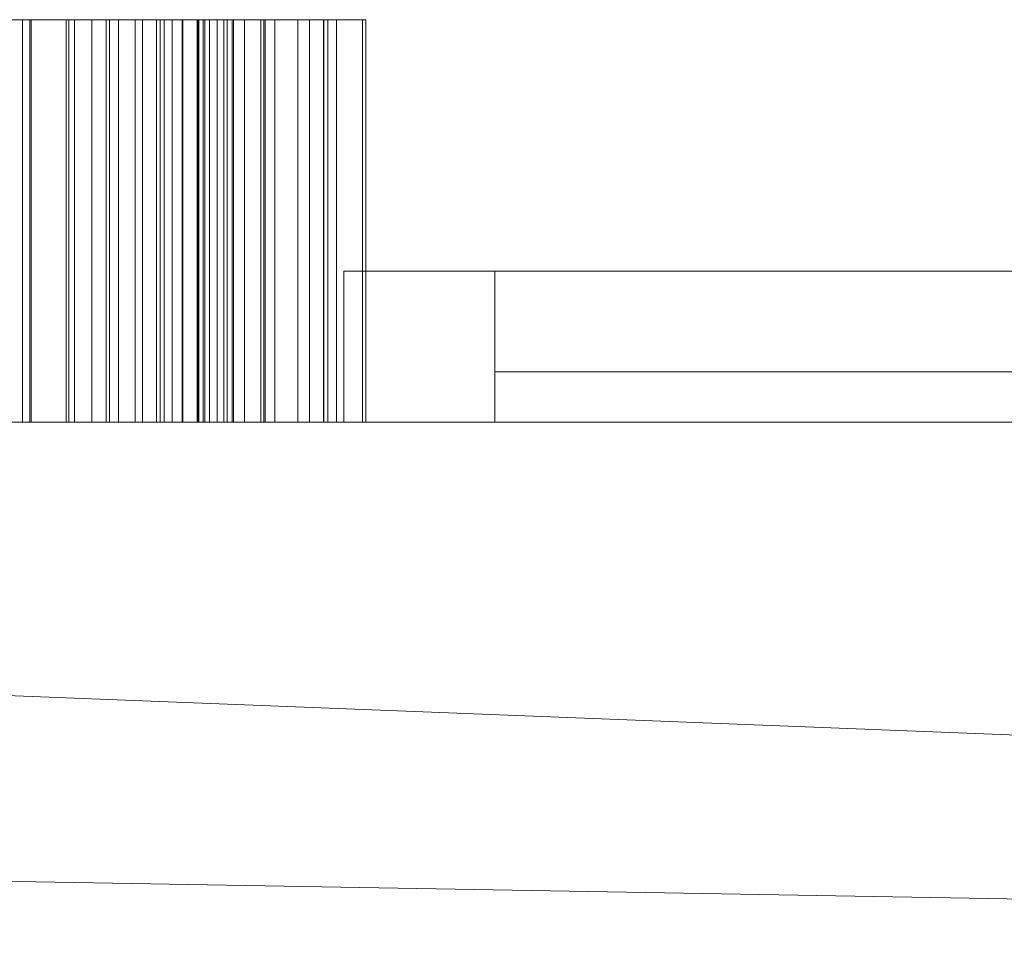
# Model space of a CAD drawing. Header units: inches. Extents: x 15 to 638, y -384 to 556.
# Tile 926 of 1056: x 298.78 to 308.56, y 450.35 to 459.5. Entities that reach past the tile are written whole.
import ezdxf

# ---------------------------------------------------------------- set-up
doc = ezdxf.new("R2010")
doc.units = ezdxf.units.IN
doc.header["$MEASUREMENT"] = 0
for name, color, linetype, lineweight in [('A-GENM', 13, 'Continuous', 9), ('A-WALL', 90, 'Continuous', 9), ('M-EQPM', 90, 'Continuous', 9)]:
    doc.layers.add(name, color=color, linetype=linetype, lineweight=lineweight)

# ---------------------------------------------------------------- blocks, each defined once
blk = doc.blocks.new('Exhaust Vent - Exhaust Vent-5532712-_3D_')
at = {"layer": 'M-EQPM'}
mesh = blk.add_polyface(dxfattribs=at)
corners = [(-7.8206, 7.25, 77.5), (7.1794, 7.25, 77.5), (7.1794, 7.25, 70.5), (-7.8206, 7.25, 70.5), (5.6794, 7.25, 76), (-6.3206, 7.25, 76), (-6.3206, 7.25, 72), (5.6794, 7.25, 72)]
mesh.append_faces([[corners[k] for k in face] for face in [(3, 6, 7, 2), (2, 7, 4, 1)]], dxfattribs={"vtx0": -1, "vtx2": -1})
mesh.append_faces([[corners[k] for k in face] for face in [(5, 6, 3, 0), (4, 5, 0, 1)]], dxfattribs={"vtx1": -1, "vtx3": -1})
mesh = blk.add_polyface(dxfattribs=at)
corners = [(-7.8206, 5.75, 77.5), (-7.8206, 7.25, 77.5), (-7.8206, 7.25, 70.5), (-7.8206, 5.75, 70.5)]
mesh.append_faces([[corners[k] for k in face] for face in [(0, 1, 2, 3)]])
mesh = blk.add_polyface(dxfattribs=at)
corners = [(-7.8206, 5.75, 70.5), (-7.8206, 7.25, 70.5), (7.1794, 7.25, 70.5), (7.1794, 5.75, 70.5)]
mesh.append_faces([[corners[k] for k in face] for face in [(0, 1, 2, 3)]])
mesh = blk.add_polyface(dxfattribs=at)
corners = [(7.1794, 5.75, 77.5), (7.1794, 7.25, 77.5), (-7.8206, 7.25, 77.5), (-7.8206, 5.75, 77.5)]
mesh.append_faces([[corners[k] for k in face] for face in [(0, 1, 2, 3)]])
mesh = blk.add_polyface(dxfattribs=at)
corners = [(5.6794, 5.75, 72), (5.6794, 7.25, 72), (-6.3206, 7.25, 72), (-6.3206, 5.75, 72)]
mesh.append_faces([[corners[k] for k in face] for face in [(0, 1, 2, 3)]])
mesh = blk.add_polyface(dxfattribs=at)
corners = [(-6.3206, 5.75, 72), (-6.3206, 7.25, 72), (-6.3206, 7.25, 76), (-6.3206, 5.75, 76)]
mesh.append_faces([[corners[k] for k in face] for face in [(0, 1, 2, 3)]])
mesh = blk.add_polyface(dxfattribs=at)
corners = [(-6.3206, 5.75, 76), (-6.3206, 7.25, 76), (5.6794, 7.25, 76), (5.6794, 5.75, 76)]
mesh.append_faces([[corners[k] for k in face] for face in [(0, 1, 2, 3)]])
mesh = blk.add_polyface(dxfattribs=at)
corners = [(-6.3206, 6.25, 75.7333), (5.6794, 6.25, 75.7333), (5.6794, 6.25, 75.4667), (-6.3206, 6.25, 75.4667), (-6.3206, 6.25, 75.2), (5.6794, 6.25, 75.2), (5.6794, 6.25, 74.9333), (-6.3206, 6.25, 74.9333), (-6.3206, 6.25, 74.6667), (5.6794, 6.25, 74.6667), (5.6794, 6.25, 74.4), (-6.3206, 6.25, 74.4), (-6.3206, 6.25, 74.1333), (5.6794, 6.25, 74.1333), (5.6794, 6.25, 73.8667), (-6.3206, 6.25, 73.8667), (-6.3206, 6.25, 73.6), (5.6794, 6.25, 73.6), (5.6794, 6.25, 73.3333), (-6.3206, 6.25, 73.3333), (-6.3206, 6.25, 73.0667), (5.6794, 6.25, 73.0667), (5.6794, 6.25, 72.8), (-6.3206, 6.25, 72.8), (-6.3206, 6.25, 72.5333), (5.6794, 6.25, 72.5333), (5.6794, 6.25, 72.2667), (-6.3206, 6.25, 72.2667)]
mesh.append_faces([[corners[k] for k in face] for face in [(2, 3, 0, 1), (5, 6, 7, 4), (9, 10, 11, 8), (14, 15, 12, 13), (18, 19, 16, 17), (21, 22, 23, 20), (26, 27, 24, 25)]])
mesh = blk.add_polyface(dxfattribs=at)
corners = [(-6.3206, 5.75, 75.7333), (-6.3206, 6.25, 75.7333), (-6.3206, 6.25, 75.4667), (-6.3206, 5.75, 75.4667)]
mesh.append_faces([[corners[k] for k in face] for face in [(0, 1, 2, 3)]])
mesh = blk.add_polyface(dxfattribs=at)
corners = [(-6.3206, 5.75, 75.4667), (-6.3206, 6.25, 75.4667), (5.6794, 6.25, 75.4667), (5.6794, 5.75, 75.4667)]
mesh.append_faces([[corners[k] for k in face] for face in [(0, 1, 2, 3)]])
mesh = blk.add_polyface(dxfattribs=at)
corners = [(5.6794, 5.75, 75.7333), (5.6794, 6.25, 75.7333), (-6.3206, 6.25, 75.7333), (-6.3206, 5.75, 75.7333)]
mesh.append_faces([[corners[k] for k in face] for face in [(0, 1, 2, 3)]])
mesh = blk.add_polyface(dxfattribs=at)
corners = [(-6.3206, 5.75, 75.2), (-6.3206, 6.25, 75.2), (-6.3206, 6.25, 74.9333), (-6.3206, 5.75, 74.9333)]
mesh.append_faces([[corners[k] for k in face] for face in [(0, 1, 2, 3)]])
mesh = blk.add_polyface(dxfattribs=at)
corners = [(-6.3206, 5.75, 74.9333), (-6.3206, 6.25, 74.9333), (5.6794, 6.25, 74.9333), (5.6794, 5.75, 74.9333)]
mesh.append_faces([[corners[k] for k in face] for face in [(0, 1, 2, 3)]])
mesh = blk.add_polyface(dxfattribs=at)
corners = [(5.6794, 5.75, 75.2), (5.6794, 6.25, 75.2), (-6.3206, 6.25, 75.2), (-6.3206, 5.75, 75.2)]
mesh.append_faces([[corners[k] for k in face] for face in [(0, 1, 2, 3)]])
mesh = blk.add_polyface(dxfattribs=at)
corners = [(-6.3206, 5.75, 74.6667), (-6.3206, 6.25, 74.6667), (-6.3206, 6.25, 74.4), (-6.3206, 5.75, 74.4)]
mesh.append_faces([[corners[k] for k in face] for face in [(0, 1, 2, 3)]])
mesh = blk.add_polyface(dxfattribs=at)
corners = [(-6.3206, 5.75, 74.4), (-6.3206, 6.25, 74.4), (5.6794, 6.25, 74.4), (5.6794, 5.75, 74.4)]
mesh.append_faces([[corners[k] for k in face] for face in [(0, 1, 2, 3)]])
mesh = blk.add_polyface(dxfattribs=at)
corners = [(5.6794, 5.75, 74.6667), (5.6794, 6.25, 74.6667), (-6.3206, 6.25, 74.6667), (-6.3206, 5.75, 74.6667)]
mesh.append_faces([[corners[k] for k in face] for face in [(0, 1, 2, 3)]])
mesh = blk.add_polyface(dxfattribs=at)
corners = [(-6.3206, 5.75, 74.1333), (-6.3206, 6.25, 74.1333), (-6.3206, 6.25, 73.8667), (-6.3206, 5.75, 73.8667)]
mesh.append_faces([[corners[k] for k in face] for face in [(0, 1, 2, 3)]])
mesh = blk.add_polyface(dxfattribs=at)
corners = [(-6.3206, 5.75, 73.8667), (-6.3206, 6.25, 73.8667), (5.6794, 6.25, 73.8667), (5.6794, 5.75, 73.8667)]
mesh.append_faces([[corners[k] for k in face] for face in [(0, 1, 2, 3)]])
mesh = blk.add_polyface(dxfattribs=at)
corners = [(5.6794, 5.75, 74.1333), (5.6794, 6.25, 74.1333), (-6.3206, 6.25, 74.1333), (-6.3206, 5.75, 74.1333)]
mesh.append_faces([[corners[k] for k in face] for face in [(0, 1, 2, 3)]])
mesh = blk.add_polyface(dxfattribs=at)
corners = [(-6.3206, 5.75, 73.6), (-6.3206, 6.25, 73.6), (-6.3206, 6.25, 73.3333), (-6.3206, 5.75, 73.3333)]
mesh.append_faces([[corners[k] for k in face] for face in [(0, 1, 2, 3)]])
mesh = blk.add_polyface(dxfattribs=at)
corners = [(-6.3206, 5.75, 73.3333), (-6.3206, 6.25, 73.3333), (5.6794, 6.25, 73.3333), (5.6794, 5.75, 73.3333)]
mesh.append_faces([[corners[k] for k in face] for face in [(0, 1, 2, 3)]])
mesh = blk.add_polyface(dxfattribs=at)
corners = [(5.6794, 5.75, 73.6), (5.6794, 6.25, 73.6), (-6.3206, 6.25, 73.6), (-6.3206, 5.75, 73.6)]
mesh.append_faces([[corners[k] for k in face] for face in [(0, 1, 2, 3)]])
mesh = blk.add_polyface(dxfattribs=at)
corners = [(-6.3206, 5.75, 73.0667), (-6.3206, 6.25, 73.0667), (-6.3206, 6.25, 72.8), (-6.3206, 5.75, 72.8)]
mesh.append_faces([[corners[k] for k in face] for face in [(0, 1, 2, 3)]])
mesh = blk.add_polyface(dxfattribs=at)
corners = [(-6.3206, 5.75, 72.8), (-6.3206, 6.25, 72.8), (5.6794, 6.25, 72.8), (5.6794, 5.75, 72.8)]
mesh.append_faces([[corners[k] for k in face] for face in [(0, 1, 2, 3)]])
mesh = blk.add_polyface(dxfattribs=at)
corners = [(5.6794, 5.75, 73.0667), (5.6794, 6.25, 73.0667), (-6.3206, 6.25, 73.0667), (-6.3206, 5.75, 73.0667)]
mesh.append_faces([[corners[k] for k in face] for face in [(0, 1, 2, 3)]])
mesh = blk.add_polyface(dxfattribs=at)
corners = [(-6.3206, 5.75, 72.5333), (-6.3206, 6.25, 72.5333), (-6.3206, 6.25, 72.2667), (-6.3206, 5.75, 72.2667)]
mesh.append_faces([[corners[k] for k in face] for face in [(0, 1, 2, 3)]])
mesh = blk.add_polyface(dxfattribs=at)
corners = [(-6.3206, 5.75, 72.2667), (-6.3206, 6.25, 72.2667), (5.6794, 6.25, 72.2667), (5.6794, 5.75, 72.2667)]
mesh.append_faces([[corners[k] for k in face] for face in [(0, 1, 2, 3)]])
mesh = blk.add_polyface(dxfattribs=at)
corners = [(5.6794, 5.75, 72.5333), (5.6794, 6.25, 72.5333), (-6.3206, 6.25, 72.5333), (-6.3206, 5.75, 72.5333)]
mesh.append_faces([[corners[k] for k in face] for face in [(0, 1, 2, 3)]])
mesh = blk.add_polyface(dxfattribs=at)
corners = [(-7.8206, 5.75, 77.5), (-7.8206, 5.75, 70.5), (7.1794, 5.75, 70.5), (7.1794, 5.75, 77.5), (5.6794, 5.75, 76), (5.6794, 5.75, 72), (-6.3206, 5.75, 72), (-6.3206, 5.75, 76)]
mesh.append_faces([[corners[k] for k in face] for face in [(0, 7, 4, 3), (3, 4, 5, 2)]], dxfattribs={"vtx0": -1, "vtx2": -1})
mesh.append_faces([[corners[k] for k in face] for face in [(6, 7, 0, 1), (5, 6, 1, 2)]], dxfattribs={"vtx1": -1, "vtx3": -1})
mesh = blk.add_polyface(dxfattribs=at)
corners = [(-6.3206, 5.75, 75.7333), (-6.3206, 5.75, 75.4667), (5.6794, 5.75, 75.4667), (5.6794, 5.75, 75.7333), (-6.3206, 5.75, 75.2), (-6.3206, 5.75, 74.9333), (5.6794, 5.75, 74.9333), (5.6794, 5.75, 75.2), (-6.3206, 5.75, 74.6667), (-6.3206, 5.75, 74.4), (5.6794, 5.75, 74.4), (5.6794, 5.75, 74.6667), (-6.3206, 5.75, 74.1333), (-6.3206, 5.75, 73.8667), (5.6794, 5.75, 73.8667), (5.6794, 5.75, 74.1333), (-6.3206, 5.75, 73.6), (-6.3206, 5.75, 73.3333), (5.6794, 5.75, 73.3333), (5.6794, 5.75, 73.6), (-6.3206, 5.75, 73.0667), (-6.3206, 5.75, 72.8), (5.6794, 5.75, 72.8), (5.6794, 5.75, 73.0667), (-6.3206, 5.75, 72.5333), (-6.3206, 5.75, 72.2667), (5.6794, 5.75, 72.2667), (5.6794, 5.75, 72.5333)]
mesh.append_faces([[corners[k] for k in face] for face in [(3, 0, 1, 2), (6, 7, 4, 5), (10, 11, 8, 9), (15, 12, 13, 14), (18, 19, 16, 17), (23, 20, 21, 22), (27, 24, 25, 26)]])
blk = doc.blocks.new('Signage - Signage-5643857-_3D_')
at = {"layer": 'A-GENM'}
mesh = blk.add_polyface(dxfattribs=at)
corners = [(-6.9258, 6.2667, 4), (-7.2176, 5.7448, 4), (-7.1861, 5.1744, 4), (-6.7998, 4.6091, 4), (-6.3139, 4.2891, 4), (-5.8067, 4.247, 4), (-5.3925, 4.4702, 4), (-5.1743, 4.8544, 4), (-5.2162, 5.3281, 4), (-5.5538, 5.9332, 4), (-5.84, 6.5169, 4), (-5.7401, 6.7864, 4), (-5.3993, 6.8879, 4), (-4.9264, 6.5981, 4), (-4.6387, 6.1251, 4), (-4.7615, 5.7006, 4), (-4.4951, 5.4342, 4), (-4.2672, 5.8733, 4), (-4.325, 6.3775, 4), (-4.6704, 6.8748, 4), (-5.1379, 7.1971, 4), (-5.6204, 7.2541, 4), (-6.0142, 7.045, 4), (-6.2044, 6.7055, 4), (-6.1761, 6.2807, 4), (-5.8899, 5.7318, 4), (-5.6038, 5.2423, 4), (-5.5437, 4.9402, 4), (-5.6657, 4.7298, 4), (-5.9034, 4.6101, 4), (-6.2169, 4.6562, 4), (-6.5439, 4.8859, 4), (-6.7991, 5.2696, 4), (-6.8402, 5.6478, 4), (-6.6594, 6.0003, 4)]
mesh.append_faces([[corners[k] for k in face] for face in [(23, 11, 22)]], dxfattribs={"vtx0": -1, "vtx1": -1})
mesh.append_faces([[corners[k] for k in face] for face in [(24, 9, 10), (14, 17, 18, 13), (3, 31, 32), (8, 26, 27, 7)]], dxfattribs={"vtx0": -1, "vtx2": -1})
mesh.append_faces([[corners[k] for k in face] for face in [(13, 18, 19, 20)]], dxfattribs={"vtx0": -1, "vtx3": -1})
mesh.append_faces([[corners[k] for k in face] for face in [(25, 26, 9, 24), (1, 2, 33), (8, 9, 26)]], dxfattribs={"vtx1": -1, "vtx2": -1})
mesh.append_faces([[corners[k] for k in face] for face in [(11, 12, 21, 22), (12, 13, 20, 21), (23, 24, 10, 11), (2, 3, 32, 33), (30, 31, 3, 4), (6, 7, 27, 28), (4, 5, 29, 30), (5, 6, 28, 29)]], dxfattribs={"vtx1": -1, "vtx3": -1})
mesh.append_faces([[corners[k] for k in face] for face in [(15, 16, 17, 14), (34, 0, 1, 33)]], dxfattribs={"vtx2": -1})
mesh = blk.add_polyface(dxfattribs=at)
corners = [(-6.9258, 6.2667), (-6.6594, 6.0003), (-6.8402, 5.6478), (-6.7991, 5.2696), (-6.5439, 4.8859), (-6.2169, 4.6562), (-5.9034, 4.6101), (-5.6657, 4.7298), (-5.5437, 4.9402), (-5.6038, 5.2423), (-5.8899, 5.7318), (-6.1761, 6.2807), (-6.2044, 6.7055), (-6.0142, 7.045), (-5.6204, 7.2541), (-5.1379, 7.1971), (-4.6704, 6.8748), (-4.325, 6.3775), (-4.2672, 5.8733), (-4.4951, 5.4342), (-4.7615, 5.7006), (-4.6387, 6.1251), (-4.9264, 6.5981), (-5.3993, 6.8879), (-5.7401, 6.7864), (-5.84, 6.5169), (-5.5538, 5.9332), (-5.2162, 5.3281), (-5.1743, 4.8544), (-5.3925, 4.4702), (-5.8067, 4.247), (-6.3139, 4.2891), (-6.7998, 4.6091), (-7.1861, 5.1744), (-7.2176, 5.7448)]
mesh.append_faces([[corners[k] for k in face] for face in [(4, 32, 3), (34, 2, 33), (11, 26, 10)]], dxfattribs={"vtx0": -1, "vtx1": -1})
mesh.append_faces([[corners[k] for k in face] for face in [(3, 32, 33, 2), (32, 4, 5), (8, 28, 29, 7), (7, 29, 30), (24, 13, 14, 23), (23, 14, 15, 22), (22, 16, 17, 21), (21, 17, 18, 20)]], dxfattribs={"vtx0": -1, "vtx2": -1})
mesh.append_faces([[corners[k] for k in face] for face in [(19, 20, 18)]], dxfattribs={"vtx1": -1})
mesh.append_faces([[corners[k] for k in face] for face in [(15, 16, 22)]], dxfattribs={"vtx1": -1, "vtx2": -1})
mesh.append_faces([[corners[k] for k in face] for face in [(5, 6, 31, 32), (6, 7, 30, 31), (27, 28, 8, 9), (11, 12, 25, 26), (24, 25, 12, 13), (26, 27, 9, 10)]], dxfattribs={"vtx1": -1, "vtx3": -1})
mesh.append_faces([[corners[k] for k in face] for face in [(34, 0, 1, 2)]], dxfattribs={"vtx3": -1})
mesh = blk.add_polyface(dxfattribs=at)
corners = [(-5.6204, 7.2541, 4), (-5.6204, 7.2541), (-6.0142, 7.045), (-6.0142, 7.045, 4)]
mesh.append_faces([[corners[k] for k in face] for face in [(0, 1, 2, 3)]])
mesh = blk.add_polyface(dxfattribs=at)
corners = [(-5.1379, 7.1971, 4), (-5.1379, 7.1971), (-5.6204, 7.2541), (-5.6204, 7.2541, 4)]
mesh.append_faces([[corners[k] for k in face] for face in [(0, 1, 2, 3)]])
mesh = blk.add_polyface(dxfattribs=at)
corners = [(-4.6704, 6.8748, 4), (-4.6704, 6.8748), (-5.1379, 7.1971), (-5.1379, 7.1971, 4)]
mesh.append_faces([[corners[k] for k in face] for face in [(0, 1, 2, 3)]])
mesh = blk.add_polyface(dxfattribs=at)
corners = [(-6.0142, 7.045, 4), (-6.0142, 7.045), (-6.2044, 6.7055), (-6.2044, 6.7055, 4)]
mesh.append_faces([[corners[k] for k in face] for face in [(0, 1, 2, 3)]])
mesh = blk.add_polyface(dxfattribs=at)
corners = [(-5.7401, 6.7864, 4), (-5.7401, 6.7864), (-5.3993, 6.8879), (-5.3993, 6.8879, 4)]
mesh.append_faces([[corners[k] for k in face] for face in [(0, 1, 2, 3)]])
mesh = blk.add_polyface(dxfattribs=at)
corners = [(-5.3993, 6.8879, 4), (-5.3993, 6.8879), (-4.9264, 6.5981), (-4.9264, 6.5981, 4)]
mesh.append_faces([[corners[k] for k in face] for face in [(0, 1, 2, 3)]])
mesh = blk.add_polyface(dxfattribs=at)
corners = [(-4.325, 6.3775, 4), (-4.325, 6.3775), (-4.6704, 6.8748), (-4.6704, 6.8748, 4)]
mesh.append_faces([[corners[k] for k in face] for face in [(0, 1, 2, 3)]])
mesh = blk.add_polyface(dxfattribs=at)
corners = [(-5.84, 6.5169, 4), (-5.84, 6.5169), (-5.7401, 6.7864), (-5.7401, 6.7864, 4)]
mesh.append_faces([[corners[k] for k in face] for face in [(0, 1, 2, 3)]])
mesh = blk.add_polyface(dxfattribs=at)
corners = [(-6.2044, 6.7055, 4), (-6.2044, 6.7055), (-6.1761, 6.2807), (-6.1761, 6.2807, 4)]
mesh.append_faces([[corners[k] for k in face] for face in [(0, 1, 2, 3)]])
mesh = blk.add_polyface(dxfattribs=at)
corners = [(-4.9264, 6.5981, 4), (-4.9264, 6.5981), (-4.6387, 6.1251), (-4.6387, 6.1251, 4)]
mesh.append_faces([[corners[k] for k in face] for face in [(0, 1, 2, 3)]])
mesh = blk.add_polyface(dxfattribs=at)
corners = [(-5.5538, 5.9332, 4), (-5.5538, 5.9332), (-5.84, 6.5169), (-5.84, 6.5169, 4)]
mesh.append_faces([[corners[k] for k in face] for face in [(0, 1, 2, 3)]])
mesh = blk.add_polyface(dxfattribs=at)
corners = [(-4.2672, 5.8733, 4), (-4.2672, 5.8733), (-4.325, 6.3775), (-4.325, 6.3775, 4)]
mesh.append_faces([[corners[k] for k in face] for face in [(0, 1, 2, 3)]])
mesh = blk.add_polyface(dxfattribs=at)
corners = [(-6.9258, 6.2667, 4), (-6.9258, 6.2667), (-7.2176, 5.7448), (-7.2176, 5.7448, 4)]
mesh.append_faces([[corners[k] for k in face] for face in [(0, 1, 2, 3)]])
mesh = blk.add_polyface(dxfattribs=at)
corners = [(-6.6594, 6.0003, 4), (-6.6594, 6.0003), (-6.9258, 6.2667), (-6.9258, 6.2667, 4)]
mesh.append_faces([[corners[k] for k in face] for face in [(0, 1, 2, 3)]])
mesh = blk.add_polyface(dxfattribs=at)
corners = [(-6.1761, 6.2807, 4), (-6.1761, 6.2807), (-5.8899, 5.7318), (-5.8899, 5.7318, 4)]
mesh.append_faces([[corners[k] for k in face] for face in [(0, 1, 2, 3)]])
mesh = blk.add_polyface(dxfattribs=at)
corners = [(-4.6387, 6.1251, 4), (-4.6387, 6.1251), (-4.7615, 5.7006), (-4.7615, 5.7006, 4)]
mesh.append_faces([[corners[k] for k in face] for face in [(0, 1, 2, 3)]])
mesh = blk.add_polyface(dxfattribs=at)
corners = [(-6.8402, 5.6478, 4), (-6.8402, 5.6478), (-6.6594, 6.0003), (-6.6594, 6.0003, 4)]
mesh.append_faces([[corners[k] for k in face] for face in [(0, 1, 2, 3)]])
mesh = blk.add_polyface(dxfattribs=at)
corners = [(-5, 6, 4), (-5, -6, 4), (5, -6, 4), (5, 6, 4)]
mesh.append_faces([[corners[k] for k in face] for face in [(0, 1, 2, 3)]])
mesh = blk.add_polyface(dxfattribs=at)
corners = [(5, -6), (-5, -6), (-5, 6), (5, 6)]
mesh.append_faces([[corners[k] for k in face] for face in [(0, 1, 2, 3)]])
mesh = blk.add_polyface(dxfattribs=at)
corners = [(5, 6, 4), (5, 6), (-5, 6), (-5, 6, 4)]
mesh.append_faces([[corners[k] for k in face] for face in [(0, 1, 2, 3)]])
mesh = blk.add_polyface(dxfattribs=at)
corners = [(-5, 6, 4), (-5, 6), (-5, -6), (-5, -6, 4)]
mesh.append_faces([[corners[k] for k in face] for face in [(0, 1, 2, 3)]])
mesh = blk.add_polyface(dxfattribs=at)
corners = [(-5.2162, 5.3281, 4), (-5.2162, 5.3281), (-5.5538, 5.9332), (-5.5538, 5.9332, 4)]
mesh.append_faces([[corners[k] for k in face] for face in [(0, 1, 2, 3)]])
mesh = blk.add_polyface(dxfattribs=at)
corners = [(-4.4951, 5.4342, 4), (-4.4951, 5.4342), (-4.2672, 5.8733), (-4.2672, 5.8733, 4)]
mesh.append_faces([[corners[k] for k in face] for face in [(0, 1, 2, 3)]])
mesh = blk.add_polyface(dxfattribs=at)
corners = [(-7.2176, 5.7448, 4), (-7.2176, 5.7448), (-7.1861, 5.1744), (-7.1861, 5.1744, 4)]
mesh.append_faces([[corners[k] for k in face] for face in [(0, 1, 2, 3)]])
mesh = blk.add_polyface(dxfattribs=at)
corners = [(-5.8899, 5.7318, 4), (-5.8899, 5.7318), (-5.6038, 5.2423), (-5.6038, 5.2423, 4)]
mesh.append_faces([[corners[k] for k in face] for face in [(0, 1, 2, 3)]])
mesh = blk.add_polyface(dxfattribs=at)
corners = [(-4.7615, 5.7006, 4), (-4.7615, 5.7006), (-4.4951, 5.4342), (-4.4951, 5.4342, 4)]
mesh.append_faces([[corners[k] for k in face] for face in [(0, 1, 2, 3)]])
mesh = blk.add_polyface(dxfattribs=at)
corners = [(-6.7991, 5.2696, 4), (-6.7991, 5.2696), (-6.8402, 5.6478), (-6.8402, 5.6478, 4)]
mesh.append_faces([[corners[k] for k in face] for face in [(0, 1, 2, 3)]])
mesh = blk.add_polyface(dxfattribs=at)
corners = [(-5.2942, 3.17, 4), (-3.1632, 5.301, 4), (-3.4296, 5.5674, 4), (-5.5606, 3.4364, 4)]
mesh.append_faces([[corners[k] for k in face] for face in [(0, 1, 2, 3)]])
mesh = blk.add_polyface(dxfattribs=at)
corners = [(-3.4296, 5.5674), (-3.1632, 5.301), (-5.2942, 3.17), (-5.5606, 3.4364)]
mesh.append_faces([[corners[k] for k in face] for face in [(0, 1, 2, 3)]])
mesh = blk.add_polyface(dxfattribs=at)
corners = [(-3.4296, 5.5674, 4), (-3.4296, 5.5674), (-5.5606, 3.4364), (-5.5606, 3.4364, 4)]
mesh.append_faces([[corners[k] for k in face] for face in [(0, 1, 2, 3)]])
mesh = blk.add_polyface(dxfattribs=at)
corners = [(-5.2942, 3.17, 4), (-5.2942, 3.17), (-3.1632, 5.301), (-3.1632, 5.301, 4)]
mesh.append_faces([[corners[k] for k in face] for face in [(0, 1, 2, 3)]])
mesh = blk.add_polyface(dxfattribs=at)
corners = [(-5.1743, 4.8544, 4), (-5.1743, 4.8544), (-5.2162, 5.3281), (-5.2162, 5.3281, 4)]
mesh.append_faces([[corners[k] for k in face] for face in [(0, 1, 2, 3)]])
mesh = blk.add_polyface(dxfattribs=at)
corners = [(-6.5439, 4.8859, 4), (-6.5439, 4.8859), (-6.7991, 5.2696), (-6.7991, 5.2696, 4)]
mesh.append_faces([[corners[k] for k in face] for face in [(0, 1, 2, 3)]])
mesh = blk.add_polyface(dxfattribs=at)
corners = [(-5.6038, 5.2423, 4), (-5.6038, 5.2423), (-5.5437, 4.9402), (-5.5437, 4.9402, 4)]
mesh.append_faces([[corners[k] for k in face] for face in [(0, 1, 2, 3)]])
mesh = blk.add_polyface(dxfattribs=at)
corners = [(-7.1861, 5.1744, 4), (-7.1861, 5.1744), (-6.7998, 4.6091), (-6.7998, 4.6091, 4)]
mesh.append_faces([[corners[k] for k in face] for face in [(0, 1, 2, 3)]])
mesh = blk.add_polyface(dxfattribs=at)
corners = [(-5.5437, 4.9402, 4), (-5.5437, 4.9402), (-5.6657, 4.7298), (-5.6657, 4.7298, 4)]
mesh.append_faces([[corners[k] for k in face] for face in [(0, 1, 2, 3)]])
mesh = blk.add_polyface(dxfattribs=at)
corners = [(-6.2169, 4.6562, 4), (-6.2169, 4.6562), (-6.5439, 4.8859), (-6.5439, 4.8859, 4)]
mesh.append_faces([[corners[k] for k in face] for face in [(0, 1, 2, 3)]])
mesh = blk.add_polyface(dxfattribs=at)
corners = [(-5.3925, 4.4702, 4), (-5.3925, 4.4702), (-5.1743, 4.8544), (-5.1743, 4.8544, 4)]
mesh.append_faces([[corners[k] for k in face] for face in [(0, 1, 2, 3)]])
mesh = blk.add_polyface(dxfattribs=at)
corners = [(-5.6657, 4.7298, 4), (-5.6657, 4.7298), (-5.9034, 4.6101), (-5.9034, 4.6101, 4)]
mesh.append_faces([[corners[k] for k in face] for face in [(0, 1, 2, 3)]])
mesh = blk.add_polyface(dxfattribs=at)
corners = [(-6.7998, 4.6091, 4), (-6.7998, 4.6091), (-6.3139, 4.2891), (-6.3139, 4.2891, 4)]
mesh.append_faces([[corners[k] for k in face] for face in [(0, 1, 2, 3)]])
mesh = blk.add_polyface(dxfattribs=at)
corners = [(-5.9034, 4.6101, 4), (-5.9034, 4.6101), (-6.2169, 4.6562), (-6.2169, 4.6562, 4)]
mesh.append_faces([[corners[k] for k in face] for face in [(0, 1, 2, 3)]])
mesh = blk.add_polyface(dxfattribs=at)
corners = [(-5.8067, 4.247, 4), (-5.8067, 4.247), (-5.3925, 4.4702), (-5.3925, 4.4702, 4)]
mesh.append_faces([[corners[k] for k in face] for face in [(0, 1, 2, 3)]])
mesh = blk.add_polyface(dxfattribs=at)
corners = [(-2.9301, 2.4708, 4), (-2.3308, 1.8715, 4), (-2.7158, 1.4865, 4), (-3.1315, 1.6103, 4), (-3.5643, 1.9063, 4), (-3.8796, 2.4032, 4), (-3.8931, 2.9723, 4), (-3.5289, 3.5368, 4), (-3.0274, 3.8719, 4), (-2.6851, 3.94, 4), (-2.3022, 3.8589, 4), (-1.9036, 3.5753, 4), (-1.6576, 3.2226, 4), (-1.592, 2.873, 4), (-1.7169, 2.5052, 4), (-1.4021, 2.3288, 4), (-1.2107, 2.8423, 4), (-1.2921, 3.3451, 4), (-1.6331, 3.8375, 4), (-2.3245, 4.2678, 4), (-2.7047, 4.3177, 4), (-3.0971, 4.2418, 4), (-3.8062, 3.7923, 4), (-4.2425, 3.0954, 4), (-4.2425, 2.3215, 4), (-3.8094, 1.6186, 4), (-3.2732, 1.2511, 4), (-2.5946, 1.0749, 4), (-1.798, 1.8715, 4), (-2.6638, 2.7372, 4)]
mesh.append_faces([[corners[k] for k in face] for face in [(10, 19, 9)]], dxfattribs={"vtx0": -1, "vtx1": -1})
mesh.append_faces([[corners[k] for k in face] for face in [(22, 7, 8), (25, 4, 5, 24), (24, 5, 6, 23), (18, 11, 12, 17), (17, 12, 13, 16)]], dxfattribs={"vtx0": -1, "vtx2": -1})
mesh.append_faces([[corners[k] for k in face] for face in [(9, 19, 20, 21)]], dxfattribs={"vtx0": -1, "vtx3": -1})
mesh.append_faces([[corners[k] for k in face] for face in [(15, 16, 13, 14)]], dxfattribs={"vtx1": -1})
mesh.append_faces([[corners[k] for k in face] for face in [(6, 7, 22, 23), (8, 9, 21, 22), (10, 11, 18, 19), (25, 26, 3, 4), (26, 27, 2, 3), (1, 2, 27, 28)]], dxfattribs={"vtx1": -1, "vtx3": -1})
mesh.append_faces([[corners[k] for k in face] for face in [(29, 0, 1, 28)]], dxfattribs={"vtx2": -1})
mesh = blk.add_polyface(dxfattribs=at)
corners = [(-2.9301, 2.4708), (-2.6638, 2.7372), (-1.798, 1.8715), (-2.5946, 1.0749), (-3.2732, 1.2511), (-3.8094, 1.6186), (-4.2425, 2.3215), (-4.2425, 3.0954), (-3.8062, 3.7923), (-3.0971, 4.2418), (-2.7047, 4.3177), (-2.3245, 4.2678), (-1.6331, 3.8375), (-1.2921, 3.3451), (-1.2107, 2.8423), (-1.4021, 2.3288), (-1.7169, 2.5052), (-1.592, 2.873), (-1.6576, 3.2226), (-1.9036, 3.5753), (-2.3022, 3.8589), (-2.6851, 3.94), (-3.0274, 3.8719), (-3.5289, 3.5368), (-3.8931, 2.9723), (-3.8796, 2.4032), (-3.5643, 1.9063), (-3.1315, 1.6103), (-2.7158, 1.4865), (-2.3308, 1.8715)]
mesh.append_faces([[corners[k] for k in face] for face in [(17, 14, 15, 16)]], dxfattribs={"vtx0": -1})
mesh.append_faces([[corners[k] for k in face] for face in [(25, 6, 24), (23, 8, 22), (10, 21, 9)]], dxfattribs={"vtx0": -1, "vtx1": -1})
mesh.append_faces([[corners[k] for k in face] for face in [(3, 28, 29, 2), (28, 3, 4), (18, 12, 13, 17), (17, 13, 14), (8, 23, 24), (12, 19, 20, 11), (11, 20, 21, 10), (12, 18, 19), (9, 21, 22, 8)]], dxfattribs={"vtx0": -1, "vtx2": -1})
mesh.append_faces([[corners[k] for k in face] for face in [(26, 27, 5), (7, 8, 24, 6)]], dxfattribs={"vtx1": -1, "vtx2": -1})
mesh.append_faces([[corners[k] for k in face] for face in [(4, 5, 27, 28), (25, 26, 5, 6)]], dxfattribs={"vtx1": -1, "vtx3": -1})
mesh.append_faces([[corners[k] for k in face] for face in [(29, 0, 1, 2)]], dxfattribs={"vtx3": -1})
mesh = blk.add_polyface(dxfattribs=at)
corners = [(-6.3139, 4.2891, 4), (-6.3139, 4.2891), (-5.8067, 4.247), (-5.8067, 4.247, 4)]
mesh.append_faces([[corners[k] for k in face] for face in [(0, 1, 2, 3)]])
mesh = blk.add_polyface(dxfattribs=at)
corners = [(-3.0971, 4.2418, 4), (-3.0971, 4.2418), (-3.8062, 3.7923), (-3.8062, 3.7923, 4)]
mesh.append_faces([[corners[k] for k in face] for face in [(0, 1, 2, 3)]])
mesh = blk.add_polyface(dxfattribs=at)
corners = [(-3.8062, 3.7923, 4), (-3.8062, 3.7923), (-4.2425, 3.0954), (-4.2425, 3.0954, 4)]
mesh.append_faces([[corners[k] for k in face] for face in [(0, 1, 2, 3)]])
mesh = blk.add_polyface(dxfattribs=at)
corners = [(-3.8931, 2.9723, 4), (-3.8931, 2.9723), (-3.5289, 3.5368), (-3.5289, 3.5368, 4)]
mesh.append_faces([[corners[k] for k in face] for face in [(0, 1, 2, 3)]])
mesh = blk.add_polyface(dxfattribs=at)
corners = [(-5.5606, 3.4364, 4), (-5.5606, 3.4364), (-5.2942, 3.17), (-5.2942, 3.17, 4)]
mesh.append_faces([[corners[k] for k in face] for face in [(0, 1, 2, 3)]])
mesh = blk.add_polyface(dxfattribs=at)
corners = [(-4.2425, 3.0954, 4), (-4.2425, 3.0954), (-4.2425, 2.3215), (-4.2425, 2.3215, 4)]
mesh.append_faces([[corners[k] for k in face] for face in [(0, 1, 2, 3)]])
mesh = blk.add_polyface(dxfattribs=at)
corners = [(-3.8796, 2.4032, 4), (-3.8796, 2.4032), (-3.8931, 2.9723), (-3.8931, 2.9723, 4)]
mesh.append_faces([[corners[k] for k in face] for face in [(0, 1, 2, 3)]])
mesh = blk.add_polyface(dxfattribs=at)
corners = [(-3.5643, 1.9063, 4), (-3.5643, 1.9063), (-3.8796, 2.4032), (-3.8796, 2.4032, 4)]
mesh.append_faces([[corners[k] for k in face] for face in [(0, 1, 2, 3)]])
mesh = blk.add_polyface(dxfattribs=at)
corners = [(-4.2425, 2.3215, 4), (-4.2425, 2.3215), (-3.8094, 1.6186), (-3.8094, 1.6186, 4)]
mesh.append_faces([[corners[k] for k in face] for face in [(0, 1, 2, 3)]])
mesh = blk.add_polyface(dxfattribs=at)
corners = [(-3.8094, 1.6186, 4), (-3.8094, 1.6186), (-3.2732, 1.2511), (-3.2732, 1.2511, 4)]
mesh.append_faces([[corners[k] for k in face] for face in [(0, 1, 2, 3)]])
mesh = blk.add_polyface(dxfattribs=at)
corners = [(-5, -6, 4), (-5, -6), (5, -6), (5, -6, 4)]
mesh.append_faces([[corners[k] for k in face] for face in [(0, 1, 2, 3)]])

msp = doc.modelspace()

# ---------------------------------------------------------------- block references
at = {"layer": 'A-GENM', "extrusion": (0, 1, 0)}
msp.add_blockref('Signage - Signage-5643857-_3D_', (-295, 52.5, 455.5), dxfattribs=at)
at = {"layer": 'M-EQPM'}
msp.add_blockref('Exhaust Vent - Exhaust Vent-5532712-_3D_', (309.8206, 449.75, -15.5798), dxfattribs=at)

# ---------------------------------------------------------------- meshes
at = {"layer": 'A-WALL'}
mesh = msp.add_polyface(dxfattribs=at)
corners = [(23.9919, 455.5, -16), (484.75, 455.5, -16), (484.75, 445.5, -16), (484.75, 443.5, -16), (33.9919, 443.5, -16), (23.9919, 443.5, -16)]
mesh.append_faces([[corners[k] for k in face] for face in [(4, 0, 1, 2)]], dxfattribs={"vtx0": -1, "vtx3": -1})
mesh.append_faces([[corners[k] for k in face] for face in [(3, 4, 2)]], dxfattribs={"vtx1": -1})
mesh.append_faces([[corners[k] for k in face] for face in [(4, 5, 0)]], dxfattribs={"vtx2": -1})
mesh = msp.add_polyface(dxfattribs=at)
corners = [(33.9919, 455.5, 132), (33.9919, 455.5, 150), (624, 455.5, 150), (624, 455.5, 132)]
mesh.append_faces([[corners[k] for k in face] for face in [(1, 2, 3, 0)]])
mesh = msp.add_polyface(dxfattribs=at)
corners = [(624, 445.5, 132), (614, 445.5, 132), (33.9919, 445.5, 132), (33.9919, 455.5, 132), (624, 455.5, 132)]
mesh.append_faces([[corners[k] for k in face] for face in [(1, 4, 0)]], dxfattribs={"vtx0": -1})
mesh.append_faces([[corners[k] for k in face] for face in [(3, 4, 1, 2)]], dxfattribs={"vtx1": -1})
mesh = msp.add_polyface(dxfattribs=at)
corners = [(33.9919, 445.5, 150), (614, 445.5, 150), (624, 445.5, 150), (624, 455.5, 150), (33.9919, 455.5, 150)]
mesh.append_faces([[corners[k] for k in face] for face in [(1, 4, 0)]], dxfattribs={"vtx0": -1})
mesh.append_faces([[corners[k] for k in face] for face in [(3, 4, 1, 2)]], dxfattribs={"vtx1": -1})
mesh = msp.add_polyface(dxfattribs=at)
corners = [(478.25, 455.5, -11), (171.25, 455.5, -11), (171.25, 455.5, -6), (171.25, 455.5), (174, 455.5), (174, 455.5, 131.5), (171.25, 455.5, 131.5), (171.25, 455.5, 132), (478.25, 455.5, 132), (392.75, 455.5, 48), (432.75, 455.5, 48), (432.75, 455.5, 96), (392.75, 455.5, 96), (221, 455.5), (221, 455.5, 80), (185, 455.5, 80), (185, 455.5)]
mesh.append_faces([[corners[k] for k in face] for face in [(10, 0, 9), (15, 5, 14)]], dxfattribs={"vtx0": -1, "vtx1": -1})
mesh.append_faces([[corners[k] for k in face] for face in [(5, 7, 8)]], dxfattribs={"vtx0": -1, "vtx2": -1})
mesh.append_faces([[corners[k] for k in face] for face in [(8, 11, 12, 5)]], dxfattribs={"vtx0": -1, "vtx2": -1, "vtx3": -1})
mesh.append_faces([[corners[k] for k in face] for face in [(0, 1, 13)]], dxfattribs={"vtx1": -1, "vtx2": -1})
mesh.append_faces([[corners[k] for k in face] for face in [(13, 14, 9, 0), (12, 9, 14, 5)]], dxfattribs={"vtx1": -1, "vtx2": -1, "vtx3": -1})
mesh.append_faces([[corners[k] for k in face] for face in [(8, 0, 10, 11), (1, 2, 16, 13), (15, 16, 4, 5)]], dxfattribs={"vtx1": -1, "vtx3": -1})
mesh.append_faces([[corners[k] for k in face] for face in [(5, 6, 7)]], dxfattribs={"vtx2": -1})
mesh.append_faces([[corners[k] for k in face] for face in [(2, 3, 4, 16)]], dxfattribs={"vtx2": -1, "vtx3": -1})
mesh = msp.add_polyface(dxfattribs=at)
corners = [(171.25, 444, -11), (171.25, 455.5, -11), (478.25, 455.5, -11), (478.25, 444, -11)]
mesh.append_faces([[corners[k] for k in face] for face in [(0, 1, 2, 3)]])
mesh = msp.add_polyface(dxfattribs=at)
corners = [(171.25, 444, 132), (478.25, 444, 132), (478.25, 445.5, 132), (478.25, 455.5, 132), (171.25, 455.5, 132)]
mesh.append_faces([[corners[k] for k in face] for face in [(0, 1, 2)]], dxfattribs={"vtx2": -1})
mesh.append_faces([[corners[k] for k in face] for face in [(2, 3, 4, 0)]], dxfattribs={"vtx3": -1})
mesh = msp.add_polyface(dxfattribs=at)
corners = [(229.25, 455.5, -12), (484.75, 455.5, -12), (484.75, 455.5, -16), (228.3356, 455.5, -16), (228.3356, 455.5, -12)]
mesh.append_faces([[corners[k] for k in face] for face in [(1, 2, 0)]], dxfattribs={"vtx1": -1})
mesh.append_faces([[corners[k] for k in face] for face in [(3, 4, 0, 2)]], dxfattribs={"vtx2": -1})
mesh = msp.add_polyface(dxfattribs=at)
corners = [(484.75, 455.5, -12), (229.25, 455.5, -12), (229.25, 443.5, -12), (484.75, 443.5, -12), (484.75, 445.5, -12)]
mesh.append_faces([[corners[k] for k in face] for face in [(0, 1, 4)]], dxfattribs={"vtx1": -1})
mesh.append_faces([[corners[k] for k in face] for face in [(2, 3, 4, 1)]], dxfattribs={"vtx2": -1})

doc.saveas('drawing.dxf')
